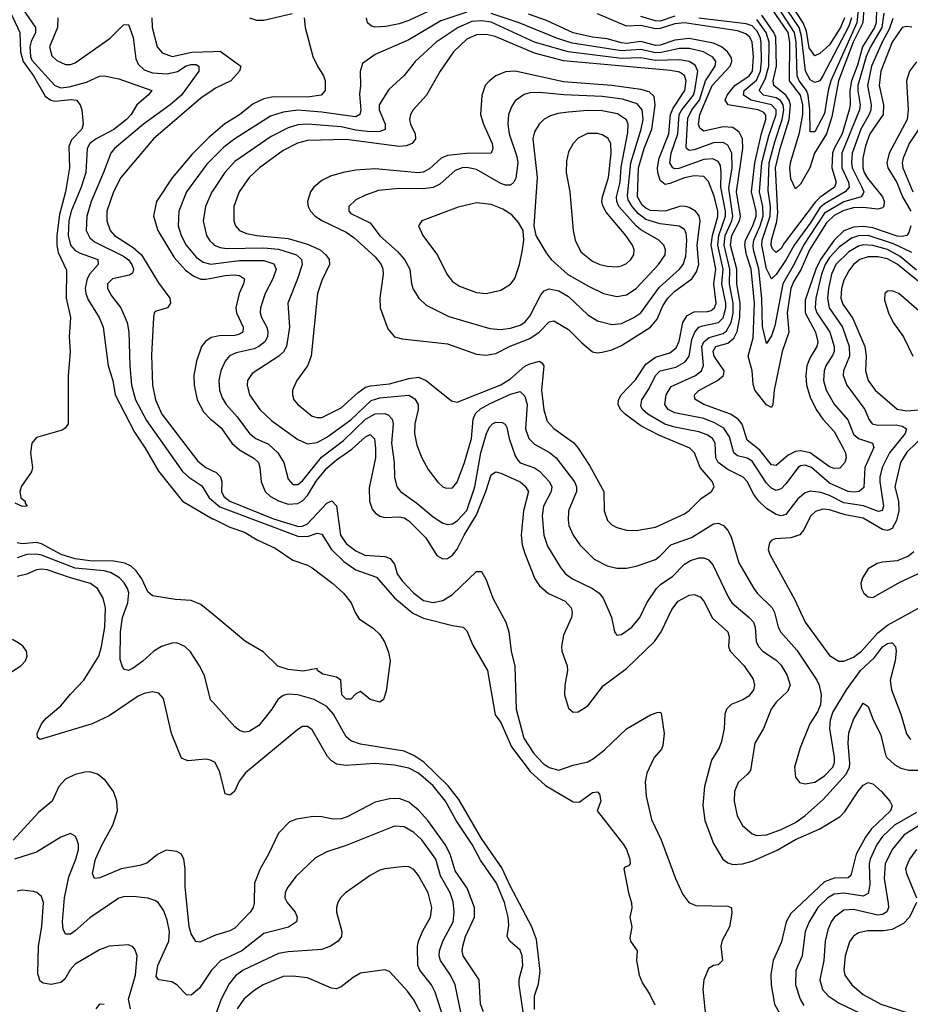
# Model space of a CAD drawing. Header units: inches. Extents: x 1308407 to 1441228, y 959628 to 1036311.
# Tile 516 of 656: x 1409200 to 1412884, y 974469 to 978542. Entities that reach past the tile are written whole.
import ezdxf

# ---------------------------------------------------------------- set-up
doc = ezdxf.new("R2010")
doc.units = ezdxf.units.IN
doc.header["$MEASUREMENT"] = 0
doc.layers.add('B4907', color=7, linetype='Continuous')
doc.layers.add('B4917', color=7, linetype='Continuous')

msp = doc.modelspace()

# ---------------------------------------------------------------- linework, layer by layer
at = {"layer": 'B4907', "color": 5}
for points, elevation in [([(1409144.5, 978610), (1409201.3, 978490), (1409204, 978410), (1409214.2, 978370), (1409257.3, 978310), (1409306, 978226), (1409328.9, 978208.9), (1409345.7, 978205.7), (1409412.3, 978212.3), (1409434.9, 978210), (1409450, 978190.6), (1409457, 978170), (1409462.8, 978110), (1409456.6, 978090), (1409414.1, 978045.9), (1409402.7, 978017.3), (1409405.4, 977930), (1409390.1, 977830), (1409364.2, 977735.8), (1409353.2, 977650), (1409353.2, 977610), (1409359, 977579), (1409394.3, 977505.7), (1409392.5, 977390), (1409410.2, 977309.8), (1409404.4, 977230), (1409408.7, 977168.7), (1409400.4, 977070), (1409400.7, 976870), (1409388, 976852), (1409375.2, 976844.8), (1409270, 976814), (1409250.8, 976790), (1409244.4, 976750), (1409252.7, 976690), (1409248.5, 976671.5), (1409207.7, 976612.3), (1409200.7, 976590), (1409204.5, 976564.5), (1409222, 976550), (1409222, 976542), (1409231.3, 976530), (1409211.1, 976528.9), (1409182, 976542)], 2720), ([(1409210.1, 978590), (1409264.8, 978510), (1409265.8, 978490), (1409247.7, 978452.3), (1409242.5, 978430), (1409244.3, 978390), (1409250, 978374.7), (1409344.8, 978270), (1409370, 978260.3), (1409404.6, 978264.6), (1409476, 978284), (1409530, 978308.4), (1409550, 978310.1), (1409610, 978297.9), (1409746.5, 978250), (1409731.1, 978230), (1409684, 978190), (1409661, 978150), (1409641.4, 978130), (1409590, 978087.5), (1409515.8, 978050), (1409490.1, 978030), (1409479.1, 978010), (1409473.2, 977910), (1409454, 977850), (1409413.4, 977750), (1409404, 977710), (1409401.2, 977650), (1409410.5, 977610), (1409430, 977587.8), (1409450, 977576.2), (1409522.9, 977550), (1409525, 977530), (1409490, 977490.5), (1409478.6, 977470), (1409471.2, 977431.2), (1409473.3, 977410), (1409483.4, 977383.4), (1409528.8, 977310), (1409545.9, 977270), (1409566.7, 977110), (1409585, 977050), (1409595.6, 976990), (1409675.4, 976835.4), (1409719.5, 976770), (1409774.5, 976674.5), (1409874.2, 976550), (1409998.1, 976478.1), (1410000, 976477.1)], 2740), ([(1409357.6, 978550), (1409357.1, 978510), (1409323, 978430), (1409333.2, 978393.2), (1409353.9, 978373.9), (1409390, 978357.4), (1409410, 978356.6), (1409430, 978363.3), (1409574.2, 978465.8), (1409630, 978521.5), (1409650, 978523.1), (1409670, 978468.4), (1409680, 978380), (1409690, 978358.7), (1409714.6, 978334.6), (1409750, 978322.5), (1409810, 978318.6), (1409852.4, 978327.6), (1409888.9, 978351.1), (1409910, 978357.2), (1409930, 978356.6), (1409940.8, 978350), (1409940.6, 978330), (1409869, 978230), (1409822.8, 978190), (1409712.2, 978110), (1409592.8, 978010), (1409576.4, 977990), (1409547.2, 977910), (1409495.3, 977790), (1409477.3, 977730), (1409474.7, 977670), (1409490, 977639.8), (1409510, 977623), (1409630, 977564.5), (1409650, 977548.4), (1409663.4, 977530), (1409670.6, 977510), (1409666.3, 977493.7), (1409654.7, 977485.3), (1409583.5, 977470), (1409563.7, 977450), (1409563.9, 977430), (1409579.7, 977399.7), (1409618.6, 977350), (1409644.6, 977290), (1409651.7, 977250), (1409655.9, 977110), (1409663.1, 977030), (1409679.2, 976970), (1409724.9, 976884.9), (1409874, 976674), (1409899.3, 976650), (1409953.6, 976613.6), (1409984.4, 976564.4), (1410000, 976551.1)], 2760), ([(1409747.3, 978550), (1409748.7, 978510), (1409768.3, 978430), (1409790, 978405.1), (1409830.6, 978390.6), (1409912.2, 978407.8), (1410000, 978410.6)], 2780), ([(1410000, 978252.3), (1409950, 978217.6), (1409753.3, 978050), (1409618.7, 977890), (1409588.3, 977830), (1409560.8, 977750), (1409560.1, 977710), (1409574.3, 977670), (1409591.7, 977650), (1409670, 977600.1), (1409703.6, 977570), (1409774, 977454), (1409820.8, 977390), (1409824.1, 977370), (1409811.7, 977350), (1409764.1, 977335.9), (1409756.5, 977330), (1409753, 977310), (1409745.6, 977154.4), (1409748.9, 977030), (1409761.5, 976970), (1409787.7, 976910), (1409936.5, 976716.5), (1409970, 976690.1), (1410000, 976675.3)], 2780), ([(1410000, 978070.3), (1409983.7, 978056.3), (1409914, 977986), (1409831.2, 977888.8), (1409766, 977790), (1409754, 977730), (1409770.9, 977670), (1409838.5, 977558.5), (1409886.4, 977506.4), (1409921.1, 977481.1), (1409950, 977469.5), (1409970, 977468.6), (1410000, 977474.6)], 2820), ([(1410000, 977970.3), (1409974.7, 977945.3), (1409890.1, 977829.9), (1409858, 977750), (1409855.6, 977690), (1409867.4, 977650), (1409888.8, 977610), (1409930, 977559.6), (1409959.6, 977539.6), (1409991.1, 977531.1), (1410000, 977532.2)], 2840), ([(1410000, 977837.3), (1409995.1, 977830), (1409969, 977770), (1409959.6, 977710), (1409972.6, 977650), (1409986.9, 977626.9), (1410000, 977614.6)], 2860), ([(1410000, 977229.2), (1409992.3, 977227.7), (1409968.4, 977211.6), (1409952.6, 977190), (1409931.2, 977130), (1409919.9, 977070), (1409922.3, 977030), (1409934.9, 976970), (1409960.3, 976920.3), (1409988.9, 976890), (1410000, 976881.1)], 2820), ([(1410000, 976081.8), (1409950, 976123.4), (1409910, 976139.2), (1409844.1, 976144.1), (1409750, 976159.3), (1409730, 976175.6), (1409705.8, 976230), (1409682.4, 976262.4), (1409661.3, 976281.3), (1409634.6, 976294.6), (1409590, 976302.4), (1409490, 976303.6), (1409430, 976312.4), (1409371.3, 976330), (1409290, 976374.3), (1409270, 976379.4), (1409210, 976373.6), (1409190, 976378.5)], 2740), ([(1410000, 975718.2), (1409990, 975729.4), (1409964.4, 975830), (1409944.4, 975870), (1409906.8, 975926.8), (1409883, 975950), (1409850, 975964.8), (1409830, 975963.7), (1409787, 975950), (1409754.3, 975930), (1409710, 975888.1), (1409670, 975860.4), (1409650, 975849.7), (1409633.6, 975853.6), (1409625.2, 975865.2), (1409615.5, 975895.5), (1409617.1, 976010), (1409625.5, 976070), (1409647.9, 976130), (1409651.2, 976171.2), (1409646.5, 976190), (1409632.7, 976212.7), (1409612.9, 976232.9), (1409576.1, 976256.1), (1409550, 976262.7), (1409430, 976274.1), (1409290, 976327.8), (1409270, 976331.9), (1409230, 976329.7), (1409190, 976315.8)], 2760), ([(1410000, 975473.9), (1409990, 975479.6), (1409970, 975482.7), (1409895.8, 975475.8), (1409870, 975487), (1409827.7, 975590), (1409794.9, 975734.9), (1409776.2, 975756.2), (1409750, 975762), (1409715.4, 975755.4), (1409690, 975743.6), (1409570, 975663.2), (1409499.6, 975630), (1409284.9, 975564.9), (1409273.4, 975573.4), (1409272.4, 975590), (1409290.7, 975630), (1409310, 975653.4), (1409370, 975704.3), (1409410, 975752.9), (1409466, 975810), (1409526.9, 975910), (1409539.1, 975950), (1409552, 976030), (1409554.6, 976110), (1409545.6, 976150), (1409522, 976190), (1409493.3, 976210), (1409410, 976232.8), (1409313.8, 976266.2), (1409290, 976269.9), (1409270, 976266.6), (1409230, 976249.2), (1409190, 976239.1)], 2780), ([(1409123, 975817), (1409205.1, 975870), (1409223.5, 975890), (1409231, 975910), (1409228.3, 975930), (1409214.3, 975950), (1409200.7, 975960.7), (1409170, 975977.8)], 2820), ([(1410000, 974751), (1409945.7, 974725.7), (1409929.1, 974729.1), (1409910, 974761.1), (1409901.3, 974790), (1409883.9, 974956.1), (1409885.2, 975030), (1409879, 975070), (1409869.5, 975090), (1409850, 975101.1), (1409806.3, 975106.3), (1409770, 975089.6), (1409726.6, 975053.4), (1409696.5, 975043.5), (1409620.3, 975030), (1409532.2, 974992.3), (1409509.7, 974990), (1409501.7, 975010), (1409513.7, 975070), (1409541.1, 975130), (1409586, 975210), (1409604.3, 975270), (1409601.8, 975310), (1409587.8, 975350), (1409555.3, 975395.3), (1409521.7, 975421.7), (1409490.5, 975430.5), (1409469.1, 975429.1), (1409430, 975419.6), (1409390, 975400.9), (1409361.4, 975370), (1409334.4, 975310), (1409277.8, 975262.2), (1409172.4, 975147.6)], 2820), ([(1410000, 974617.1), (1409993.4, 974610), (1409944.4, 974535.6), (1409910, 974506.9), (1409890, 974509.1), (1409850, 974549.9), (1409830, 974562.3), (1409775.1, 974570), (1409764.9, 974584.9), (1409771, 974630), (1409817.3, 974730), (1409819.4, 974770), (1409810, 974817.6), (1409796, 974856), (1409773.5, 974890), (1409759.3, 974899.3), (1409730, 974908), (1409670, 974915.6), (1409630, 974914.5), (1409610, 974909), (1409490, 974827.6), (1409430, 974772.5), (1409410, 974759.8), (1409390, 974758.9), (1409380.5, 974780.5), (1409377.7, 974810), (1409385.7, 974910), (1409403.7, 974996.3), (1409432.8, 975070), (1409443.4, 975110), (1409443.7, 975130), (1409435.5, 975155.6), (1409430, 975165.1), (1409410, 975175.6), (1409370, 975160.4), (1409270, 975098.8), (1409178.5, 975070)], 2840), ([(1409659, 974450), (1409650.3, 974490), (1409679.2, 974590), (1409686.4, 974670), (1409677, 974697), (1409667.5, 974707.5), (1409650, 974715.8), (1409570.1, 974709.9), (1409530, 974694.5), (1409430, 974635), (1409408.8, 974611.2), (1409386.1, 974573.9), (1409370, 974558.9), (1409330, 974551.6), (1409297.2, 974557.2), (1409284.8, 974564.8), (1409275, 974595), (1409277.6, 974710), (1409291.4, 974791.4), (1409298.7, 974890), (1409290, 974915.8), (1409271.3, 974931.3), (1409256.5, 974936.5), (1409210, 974941.6), (1409190, 974937.1)], 2860), ([(1409550, 974468.2), (1409530, 974469.7), (1409515.3, 974450)], 2880)]:
    msp.add_lwpolyline(points, dxfattribs=dict(at, elevation=elevation))
at = {"layer": 'B4917', "color": 5}
for points, elevation in [([(1412611.6, 978550), (1412595.1, 978510), (1412550, 978437.9), (1412510, 978402), (1412490, 978393.2), (1412466.3, 978426.3), (1412455.2, 978495.2), (1412441.3, 978530), (1412362, 978650)], 2620), ([(1412694.1, 978610), (1412688.6, 978530), (1412648.3, 978450), (1412587.8, 978290), (1412559.2, 978140.8), (1412538.2, 978070), (1412488.7, 977990), (1412469.2, 977930), (1412430, 977862), (1412410, 977842.9), (1412390, 977884.2), (1412386.6, 977930), (1412390, 977955.1), (1412425.9, 978074.1), (1412439.5, 978150), (1412440.1, 978190), (1412430.1, 978230.1), (1412384.7, 978290), (1412385.5, 978450), (1412378.5, 978490), (1412310, 978590)], 2680), ([(1412671.4, 978610), (1412662.6, 978530), (1412556.2, 978290), (1412544.3, 978250), (1412530, 978154.5), (1412490, 978078.4), (1412470, 978078), (1412468.6, 978170), (1412462.2, 978230), (1412454.6, 978250), (1412424.5, 978290), (1412416.6, 978310), (1412411.7, 978450), (1412405.5, 978490), (1412336.2, 978596.2)], 2660), ([(1412641, 978550), (1412630, 978515), (1412522.8, 978310), (1412510, 978289.9), (1412490, 978282.9), (1412470, 978293.9), (1412450.9, 978330), (1412434.1, 978474.1), (1412424, 978510), (1412346.6, 978626.6)], 2640), ([(1411050, 978574.1), (1410942.5, 978537.5), (1410810, 978459.2), (1410670, 978398.4), (1410618.3, 978361.7), (1410607.9, 978327.9), (1410610.3, 978270.3), (1410605.9, 978234.1), (1410611.4, 978168.6), (1410607.8, 978150), (1410590, 978141.1), (1410578.3, 978141.7), (1410450, 978160.4), (1410350, 978167.4), (1410290, 978159.3), (1410237.4, 978142.6), (1410089.7, 978049.8), (1410045.1, 978014.9), (1410000, 977970.3)], 2840), ([(1410150.3, 978550), (1410179.8, 978539.8), (1410210, 978539.7), (1410327.4, 978567.4)], 2820), ([(1410912.6, 978587.4), (1410810, 978538.7), (1410770, 978525.3), (1410714.2, 978514.2), (1410671.1, 978511.1), (1410655.3, 978515.3), (1410639, 978530), (1410634.4, 978550)], 2820), ([(1412890, 977578.9), (1412814.7, 977614.7), (1412710, 977650.1), (1412670, 977648.8), (1412641, 977639), (1412590, 977600.9), (1412550, 977557.9), (1412531.5, 977530), (1412516.9, 977490), (1412493.7, 977390), (1412490.8, 977350), (1412497.7, 977330), (1412551.3, 977250), (1412569.4, 977190), (1412569.3, 977170), (1412563.9, 977156.1), (1412534.4, 977110), (1412527.4, 977090), (1412525.8, 977050), (1412536.2, 977010), (1412570, 976952.2), (1412626.6, 976886.6), (1412650, 976827.4), (1412670, 976809.3), (1412728, 976790), (1412733.2, 976773.2), (1412696.5, 976690), (1412692.3, 976607.7), (1412672.8, 976590), (1412652.6, 976587.4), (1412627.2, 976590), (1412550, 976625.4), (1412475.1, 976690), (1412450, 976699.9), (1412430, 976697.4), (1412420.1, 976690), (1412370, 976622.3), (1412350, 976602.1), (1412330, 976595.3), (1412310, 976604.6), (1412290, 976625.4), (1412230, 976716.1), (1412210, 976728), (1412170, 976738), (1412154.3, 976750), (1412136.7, 976816.7), (1412112.4, 976852.4), (1412074.7, 976874.8), (1412030, 976893.1), (1411910, 976916.5), (1411883.2, 976930), (1411869.4, 976950), (1411874.4, 976990), (1411894.4, 977025.6), (1411995.2, 977070), (1412020.6, 977090), (1412028.2, 977111.8), (1412022.6, 977190), (1412030.5, 977209.5), (1412052.5, 977227.5), (1412110, 977244.7), (1412124.1, 977255.9), (1412143.2, 977290), (1412151.3, 977328.7), (1412151.4, 977370), (1412136, 977450), (1412138.1, 977510), (1412113.7, 977610), (1412118.5, 977650), (1412145.9, 977710), (1412150, 977730), (1412134, 977846), (1412147, 977930), (1412146.1, 977990), (1412130, 978023.4), (1412110, 978034.5), (1412070, 978033.2), (1411990, 978003.3), (1411970, 978000.6), (1411958.2, 978010), (1411956.9, 978016.9), (1411964.6, 978135.4), (1411981.1, 978170), (1412012.4, 978210), (1412037.3, 978290), (1412077.6, 978350), (1412079.6, 978370), (1412067.8, 978387.8), (1412029, 978410), (1411970, 978423.6), (1411930, 978423.3), (1411854, 978406), (1411830, 978405.2), (1411770, 978419.6), (1411690, 978413.6), (1411485.2, 978445.2), (1411424.2, 978464.2), (1411265.9, 978530), (1411150, 978567.7)], 2840), ([(1412885.9, 977690), (1412878.6, 977661.4), (1412870, 977649.6), (1412850, 977644.8), (1412830, 977646.4), (1412730, 977681.6), (1412690, 977686.8), (1412650, 977684.1), (1412610, 977668.3), (1412569.5, 977630.5), (1412512.3, 977550), (1412493.2, 977510), (1412450, 977382.4), (1412449.4, 977330), (1412492.6, 977250), (1412501.2, 977210), (1412498.2, 977190), (1412470, 977145), (1412455.7, 977110), (1412451.5, 977070), (1412455.5, 977030), (1412470, 976980.2), (1412495.3, 976930), (1412523.1, 976890), (1412570, 976838.6), (1412606.8, 976770), (1412616.6, 976750), (1412618.9, 976730), (1412614.1, 976710), (1412592.7, 976687.3), (1412570, 976685.4), (1412550, 976692.3), (1412470.1, 976750.1), (1412430, 976759.5), (1412410, 976756.1), (1412378.8, 976741.2), (1412330, 976698.4), (1412310, 976701.5), (1412261.9, 976761.9), (1412210, 976803.4), (1412188.5, 976868.5), (1412171.9, 976890), (1412140.5, 976910), (1412030.5, 976950.5), (1411992.9, 976973), (1411991.2, 976990), (1412010, 977008.3), (1412087.2, 977050), (1412110.9, 977070), (1412114.7, 977090), (1412072.7, 977150), (1412068.5, 977171.5), (1412080.4, 977190), (1412130, 977204.7), (1412154.9, 977225.2), (1412167.8, 977252.2), (1412179.2, 977310), (1412180.4, 977370), (1412167.2, 977450), (1412166.5, 977510), (1412140.7, 977610), (1412146.5, 977650), (1412177.6, 977710), (1412181.3, 977730), (1412165, 977830), (1412192, 978010), (1412189.5, 978049.5), (1412176.5, 978076.5), (1412150, 978096.4), (1412110, 978099.7), (1412030, 978081.4), (1412013.1, 978093.1), (1412008.2, 978110), (1412014.1, 978150), (1412064.3, 978270), (1412138.9, 978350), (1412146.7, 978370), (1412144.1, 978384.1), (1412127.6, 978410), (1412103.9, 978430), (1412070, 978445.2), (1411970, 978464.4), (1411910, 978458.3), (1411850, 978436.3), (1411830, 978435.2), (1411770, 978451.5), (1411710, 978444.4), (1411690, 978446.6), (1411630, 978462.6), (1411570, 978470.2), (1411490, 978487.9), (1411378.8, 978538.8), (1411305.2, 978565.2)], 2820), ([(1412890, 978510.8), (1412870, 978514.8), (1412850, 978510.3), (1412810, 978450), (1412763.1, 978330), (1412755, 978270), (1412773.4, 978190), (1412771.5, 978150), (1412717.2, 978070), (1412699.2, 978020.8), (1412687.5, 977970), (1412687.4, 977930), (1412693.6, 977910), (1412707, 977887), (1412769.5, 977810), (1412775.7, 977790), (1412775, 977770), (1412770, 977763.7), (1412750, 977758.4), (1412690, 977764.9), (1412650, 977764.1), (1412610, 977753.5), (1412570, 977732.1), (1412538.1, 977701.9), (1412467.1, 977590), (1412432.9, 977510), (1412401.4, 977458.6), (1412389.8, 977429.8), (1412375, 977330), (1412381.4, 977250), (1412354.4, 977170), (1412321, 977010), (1412315.6, 976950), (1412310, 976938.7), (1412290, 976949), (1412241.6, 977010), (1412234.6, 977034.5), (1412230.2, 977090), (1412213.6, 977150), (1412234.1, 977225.9), (1412239.2, 977370), (1412226.4, 977510), (1412206.8, 977570), (1412199.6, 977610), (1412202.5, 977630), (1412233.3, 977690), (1412246.2, 977730), (1412246.3, 977750), (1412227.6, 977830), (1412240.6, 977950), (1412268.6, 978071.4), (1412287.1, 978130), (1412286.8, 978146.8), (1412278.3, 978158.3), (1412254.6, 978170), (1412130.2, 978190.2), (1412118.2, 978210), (1412126.4, 978230), (1412158.7, 978270), (1412217.4, 978310), (1412231.9, 978330), (1412236.3, 978390), (1412230.6, 978450), (1412220.7, 978470), (1412204, 978484), (1412170, 978496.1), (1411950, 978529.7), (1411910, 978525.6), (1411850, 978505.7), (1411830, 978504.3), (1411770, 978518.3), (1411710, 978516.2), (1411590, 978565.9)], 2780), ([(1412775.3, 978570), (1412767.2, 978510), (1412719.1, 978430), (1412701.6, 978390), (1412667.7, 978270), (1412667.4, 978247.4), (1412677.4, 978190), (1412674.4, 978170), (1412600.7, 977990), (1412601.1, 977930), (1412629.1, 977870), (1412631.2, 977850), (1412614.7, 977830), (1412530, 977780.4), (1412510, 977763.7), (1412470, 977700.1), (1412403.3, 977610), (1412371.3, 977550), (1412330, 977487.8), (1412310, 977469.8), (1412290, 977511.7), (1412269.8, 977610), (1412271.8, 977630), (1412305, 977730), (1412305.6, 977770), (1412295.8, 977835.8), (1412300.3, 977950), (1412323.3, 978036.7), (1412354.8, 978130), (1412361.7, 978170), (1412359, 978190), (1412347.9, 978207.9), (1412330, 978218.6), (1412276.9, 978230), (1412258.8, 978250), (1412283.6, 978296.4), (1412299.6, 978350), (1412299.9, 978450), (1412287.7, 978490), (1412250, 978543.4)], 2740), ([(1412744.7, 978590), (1412743.1, 978530), (1412736.5, 978510), (1412686.9, 978430), (1412665.8, 978354.2), (1412641.2, 978290), (1412634.5, 978250), (1412635.5, 978190), (1412631.3, 978170), (1412602.7, 978070), (1412569.4, 978010), (1412562.9, 977990), (1412560, 977930), (1412577.4, 977870), (1412570.1, 977850), (1412510, 977807.1), (1412491.8, 977788.2), (1412362.4, 977617.6), (1412350, 977595.5), (1412330, 977579.6), (1412314.8, 977594.8), (1412309.1, 977610), (1412309.6, 977630), (1412332.2, 977707.8), (1412336.3, 977743.7), (1412327, 977930), (1412345.7, 978010), (1412382.7, 978130), (1412389.1, 978190), (1412383.5, 978210), (1412370.1, 978230), (1412319.4, 978270), (1412317.4, 978290), (1412330.7, 978350), (1412328.7, 978470), (1412319.8, 978490), (1412270, 978560.9)], 2720), ([(1410377.1, 978550), (1410380.5, 978510), (1410412.8, 978390), (1410431.4, 978350), (1410457.3, 978310), (1410464.1, 978290), (1410463.2, 978250), (1410447.2, 978230), (1410390, 978221.3), (1410250, 978223.1), (1410210, 978215), (1410166.1, 978193.9), (1410110, 978148.9), (1410048.3, 978111.7), (1410000, 978070.3)], 2820), ([(1412910, 977506.8), (1412842.7, 977562.7), (1412790, 977591.1), (1412730, 977608.9), (1412690, 977610.8), (1412670, 977605.3), (1412630, 977582.1), (1412576.5, 977530), (1412558.6, 977490), (1412546.5, 977430), (1412541.5, 977390), (1412548.5, 977350), (1412603.4, 977270), (1412632.1, 977190), (1412632.4, 977150), (1412607.5, 977090), (1412606.5, 977070), (1412621.1, 977030), (1412696.6, 976930), (1412713.2, 976890), (1412727, 976870), (1412750, 976865.1), (1412825.8, 976865.8), (1412850, 976860.8), (1412869.3, 976850), (1412863.4, 976830), (1412798.3, 976750), (1412768, 976690), (1412758.5, 976650), (1412758.5, 976630), (1412773.6, 976530), (1412767.7, 976512.3), (1412752.7, 976507.3), (1412691, 976531), (1412610, 976543.9), (1412550, 976573.9), (1412513.6, 976586.4), (1412470, 976591.3), (1412450, 976584.5), (1412419.4, 976560.6), (1412370, 976495.7), (1412350, 976489.5), (1412330, 976495.1), (1412290, 976520.1), (1412258.2, 976550), (1412237.6, 976577.6), (1412210, 976632.5), (1412193, 976650), (1412130, 976681.1), (1412089.9, 976710), (1412079.9, 976730), (1412076.6, 976790), (1412065.6, 976810), (1412044.6, 976824.6), (1412010, 976837.9), (1411910, 976856.7), (1411869.4, 976869.4), (1411798.8, 976910), (1411776.6, 976930), (1411770, 976945.1), (1411773.5, 976970), (1411803.8, 977016.2), (1411830, 977071.1), (1411850.2, 977089.8), (1411914.6, 977105.4), (1411953, 977127), (1411969.4, 977150.6), (1411980.9, 977219.1), (1411992.4, 977250), (1412010, 977270), (1412024.2, 977275.8), (1412091.1, 977290), (1412110.4, 977309.6), (1412121, 977350), (1412120.9, 977370), (1412104.4, 977450), (1412110, 977510), (1412087.5, 977610), (1412091.9, 977650), (1412119.7, 977730), (1412119.6, 977750), (1412100.8, 977850), (1412102.3, 977910), (1412098.6, 977938.6), (1412090, 977955.7), (1412067, 977967), (1412030, 977963.7), (1411927.2, 977927.2), (1411910, 977925.7), (1411901.5, 977930), (1411889.9, 977950), (1411895.6, 977990), (1411922, 978070), (1411927.9, 978150), (1411938.8, 978170), (1411987.6, 978230), (1411993, 978250), (1412005.5, 978330), (1411993.7, 978353.7), (1411970, 978368.9), (1411930, 978375.9), (1411830, 978373.6), (1411770, 978385.1), (1411690, 978381.4), (1411468.8, 978408.8), (1411330, 978449), (1411150, 978531.5), (1411110, 978538), (1411070, 978534.3), (1411013.3, 978510), (1410922.7, 978450), (1410836.3, 978370), (1410790, 978311.7), (1410726.8, 978253.2), (1410687.5, 978190), (1410686.8, 978170), (1410711.7, 978110), (1410712.5, 978087.5), (1410690, 978079.5), (1410650, 978078.7), (1410590, 978086), (1410530, 978099.4), (1410390, 978110.5), (1410350, 978106.8), (1410310, 978094.4), (1410240.4, 978059.6), (1410090, 977955.3), (1410048.5, 977910), (1410000, 977837.3)], 2860), ([(1411910, 978557.3), (1411850, 978536.9), (1411830, 978537.9), (1411770, 978555.5)], 2760), ([(1412812.5, 978547.5), (1412797.2, 978502.8), (1412767.3, 978450), (1412723.6, 978350), (1412707.3, 978270), (1412722.5, 978190), (1412721.4, 978170), (1412714.4, 978150), (1412679.5, 978090), (1412644.4, 977990), (1412641, 977950), (1412644.3, 977930), (1412684.3, 977850), (1412691.9, 977830), (1412690, 977823.9), (1412681.6, 977810), (1412610, 977789.2), (1412530, 977741.5), (1412442.2, 977610), (1412405.6, 977534.4), (1412356.9, 977450), (1412324, 977276), (1412310, 977234.2), (1412290, 977202.7), (1412273.3, 977273.3), (1412270.7, 977389.3), (1412257.4, 977510), (1412235.3, 977590), (1412233.9, 977610), (1412236.9, 977630), (1412263.7, 977690), (1412275.3, 977730), (1412273.8, 977770), (1412261.1, 977830), (1412270.3, 977950), (1412298.5, 978061.5), (1412329.7, 978149.7), (1412329.3, 978169.4), (1412310.8, 978190.8), (1412225.4, 978210), (1412194.8, 978230), (1412197.2, 978250), (1412248.4, 978291.6), (1412264.8, 978330), (1412269.3, 978370), (1412267.4, 978450), (1412263.5, 978470), (1412250, 978496.8), (1412230, 978516.4), (1412205.8, 978525.8), (1412010, 978548.1)], 2760), ([(1410000, 978410.6), (1410030, 978411.6), (1410114.9, 978350), (1410108.7, 978330), (1410073.4, 978290), (1410010, 978259.2), (1410000, 978252.3)], 2780), ([(1412910, 978367.5), (1412881.6, 978330), (1412868.2, 978290), (1412875.7, 978170), (1412870.9, 978130), (1412796.5, 977990), (1412787.9, 977950), (1412791.5, 977930), (1412829.3, 977869.3), (1412852.7, 977810), (1412886.8, 977750)], 2820), ([(1412923.5, 978096.5), (1412879.5, 978030), (1412854.8, 977970), (1412851.2, 977950), (1412854.1, 977930), (1412894.7, 977830)], 2840), ([(1410000, 977614.6), (1410005, 977610), (1410030, 977599.4), (1410055.5, 977595.5), (1410210, 977598.2), (1410270, 977592.8), (1410344.6, 977570), (1410366.3, 977550), (1410368.4, 977530), (1410349.6, 977470), (1410309, 977370), (1410315.6, 977270), (1410304.3, 977190), (1410292, 977168), (1410271.9, 977150), (1410161.2, 977078.9), (1410143, 977050), (1410141.6, 977030), (1410151.4, 976990), (1410193, 976930), (1410242.5, 976882.5), (1410350, 976805.9), (1410390, 976787.8), (1410430, 976793.9), (1410470, 976815.7), (1410570, 976887.7), (1410653.4, 976966.6), (1410690, 976977.9), (1410810, 976989.6), (1410834.3, 976974.3), (1410848, 976950), (1410849.1, 976930), (1410835.2, 976870), (1410833.6, 976830), (1410842.5, 976782.5), (1410863.4, 976730), (1410890, 976682), (1410930, 976629.2), (1410950, 976610.2), (1410963.9, 976603.9), (1410990, 976605.5), (1411010, 976629.1), (1411039.5, 976710), (1411069.4, 976810), (1411076.3, 976890), (1411086.3, 976913.7), (1411107, 976933), (1411145.7, 976954.3), (1411230, 976993.3), (1411270, 977004.1), (1411290, 976985.5), (1411299.5, 976950), (1411292.6, 976850), (1411306.7, 976810), (1411330, 976786.5), (1411392, 976752), (1411419.5, 976730), (1411495.8, 976630), (1411503.1, 976610), (1411503.9, 976590), (1411470.1, 976510), (1411468.3, 976471.7), (1411472.1, 976450), (1411489.4, 976410), (1411517.1, 976370), (1411576.9, 976310), (1411630, 976283.2), (1411670, 976274), (1411710, 976273.5), (1411750, 976282.3), (1411830, 976309.5), (1411850, 976324.4), (1411893.3, 976370), (1411979.2, 976400.8), (1412070, 976457.3), (1412090, 976459), (1412111, 976450), (1412129.1, 976429.1), (1412143.1, 976403.1), (1412175, 976295), (1412236.8, 976190), (1412250.2, 976170), (1412312.3, 976110), (1412323.1, 976090), (1412338.3, 976030), (1412348.3, 976008.3), (1412414.7, 975934.8), (1412497.7, 975810), (1412506.8, 975790), (1412515.4, 975750), (1412512.5, 975707.5), (1412501, 975679), (1412468.9, 975630), (1412429.1, 975530), (1412404.9, 975450), (1412409.1, 975409.1), (1412426.6, 975386.6), (1412450, 975380.9), (1412490, 975387.8), (1412530, 975413.9), (1412563.2, 975450), (1412570.7, 975470), (1412570.3, 975490), (1412551, 975610), (1412554.2, 975645.8), (1412563.2, 975676.8), (1412620.2, 975770), (1412678.8, 975850), (1412735.6, 975904.4), (1412770, 975947.4), (1412790, 975962.2), (1412804.6, 975964.6), (1412810, 975965), (1412822.7, 975950), (1412825.4, 975930), (1412821.6, 975890), (1412800.9, 975810), (1412806.4, 975770), (1412845.4, 975670), (1412868.5, 975588.5), (1412885.3, 975565.3)], 2860), ([(1410000, 977532.2), (1410110, 977546.4), (1410210, 977546.6), (1410251.9, 977531.9), (1410260.9, 977510), (1410247.2, 977470), (1410215.8, 977410), (1410196.8, 977350), (1410195.4, 977330), (1410201, 977310), (1410222, 977270), (1410226.2, 977250), (1410224.8, 977230), (1410214.7, 977210), (1410190, 977190.4), (1410170, 977181.2), (1410095.8, 977164.2), (1410068.4, 977151.6), (1410049.5, 977130), (1410031.9, 977090), (1410023.6, 977050), (1410026.8, 977010), (1410037.6, 976977.6), (1410053.8, 976950), (1410099.6, 976899.6), (1410150.8, 976830), (1410176.3, 976810), (1410230, 976785.8), (1410268.4, 976750), (1410292.5, 976710), (1410310, 976642), (1410330, 976619.8), (1410350, 976620.1), (1410370, 976635.3), (1410447.9, 976732.1), (1410539.1, 976800.9), (1410630, 976890.3), (1410670, 976912.4), (1410710, 976912.6), (1410725.7, 976905.7), (1410740.6, 976890), (1410744.6, 976870), (1410737.9, 976790), (1410749.1, 976710.9), (1410750.1, 976650), (1410760.2, 976610), (1410774.7, 976590), (1410842.6, 976542.6), (1410910, 976486.2), (1410950, 976460.1), (1410970, 976454.1), (1410990, 976456.9), (1411010, 976469.6), (1411050, 976512.3), (1411083.2, 976610), (1411107.5, 976750), (1411130.8, 976830), (1411143.6, 976856.4), (1411156.5, 976870), (1411170, 976877.9), (1411196.6, 976876.6), (1411208.7, 976868.7), (1411215.2, 976855.2), (1411224.9, 976810), (1411250, 976737.8), (1411260.4, 976720.4), (1411270, 976709.2), (1411329.1, 976689.1), (1411350, 976674.7), (1411391.7, 976630), (1411401.1, 976610), (1411399.1, 976590), (1411367.4, 976530), (1411361.7, 976490), (1411368, 976410), (1411384, 976364), (1411436.8, 976276.8), (1411458.5, 976250), (1411486.7, 976230), (1411570.2, 976190), (1411596.6, 976170), (1411614, 976150), (1411648.8, 976071.2), (1411660.7, 976010), (1411670, 975996), (1411690, 975999.1), (1411732.6, 976030), (1411764.8, 976070), (1411794.9, 976130), (1411834.4, 976190), (1411852.1, 976207.9), (1411900.8, 976239.2), (1411949.9, 976290.1), (1411975.1, 976304.9), (1412010, 976315.9), (1412030, 976316.2), (1412050, 976308.5), (1412067.1, 976287.1), (1412131.7, 976151.7), (1412146.1, 976130), (1412218.3, 976070), (1412235.8, 976050), (1412241.9, 976030), (1412247.1, 975970), (1412256.3, 975950), (1412274.2, 975930), (1412330, 975893), (1412350, 975872.4), (1412374.7, 975830), (1412387.8, 975790), (1412376.9, 975763.1), (1412330, 975718.8), (1412308.1, 975690), (1412276.9, 975610), (1412240.9, 975550), (1412223.3, 975436.7), (1412210, 975419.3), (1412172.6, 975387.4), (1412157.1, 975350), (1412155.9, 975310), (1412168.3, 975248.4), (1412190, 975209), (1412230, 975175), (1412250, 975167.8), (1412290, 975170.1), (1412350, 975192.3), (1412410, 975221.5), (1412450, 975250.5), (1412523.4, 975316.6), (1412618.4, 975421.6), (1412632.8, 975450), (1412634.3, 975465.7), (1412627.3, 975550), (1412630, 975591.8), (1412650, 975647.2), (1412690, 975715.2), (1412710, 975701.3), (1412729.5, 975650), (1412762.6, 975582.7), (1412781.2, 975501.2), (1412787.2, 975490), (1412820.2, 975460.2), (1412845.6, 975445.6), (1412878.3, 975438.3), (1413030, 975437.7)], 2840), ([(1412990, 977401.9), (1412830, 977531), (1412790, 977552.6), (1412750, 977562), (1412710, 977561.9), (1412675.9, 977550), (1412650, 977529.9), (1412630, 977503), (1412610, 977464.2), (1412599.5, 977430), (1412596.8, 977390), (1412605.2, 977365.2), (1412646, 977306), (1412695.6, 977190), (1412701.4, 977150), (1412699.2, 977090), (1412709.6, 977050), (1412739.2, 977010), (1412830, 976931.2), (1412870, 976924), (1412970, 976932.3)], 2880), ([(1410000, 977474.6), (1410050, 977484.7), (1410087.5, 977487.5), (1410110, 977483.5), (1410130.2, 977470), (1410125.9, 977450), (1410107.6, 977410), (1410094.1, 977350), (1410097, 977330), (1410125.2, 977270), (1410123.2, 977250), (1410110, 977240.9), (1410090, 977236), (1410025.8, 977234.2), (1410000, 977229.2)], 2820), ([(1413004.3, 977264.3), (1412836.5, 977410), (1412810, 977420.2), (1412790, 977419.3), (1412779.1, 977410), (1412777.4, 977382.6), (1412794.1, 977330), (1412814.1, 977290), (1412856.3, 977230), (1412895.4, 977150)], 2920), ([(1410000, 976881.1), (1410033.8, 976853.8), (1410078.3, 976790), (1410110, 976762.6), (1410168.8, 976728.8), (1410187.3, 976710), (1410193.6, 976690), (1410198.5, 976630), (1410216.2, 976590), (1410238, 976570), (1410270, 976552.1), (1410310, 976538.3), (1410350, 976540.5), (1410370, 976552.2), (1410390, 976574.4), (1410426, 976634), (1410470, 976686.5), (1410510, 976721.4), (1410574.5, 976765.5), (1410630, 976817.3), (1410650, 976827), (1410668, 976808), (1410672.6, 976770), (1410671.8, 976730), (1410645.7, 976605.7), (1410646.5, 976550), (1410657.7, 976517.7), (1410670, 976502.3), (1410690, 976488.4), (1410710, 976482.8), (1410770, 976485.6), (1410790, 976481), (1410809.5, 976469.4), (1410879.5, 976399.5), (1410925.3, 976325.3), (1410950, 976311.4), (1410970, 976313.6), (1410990, 976326.9), (1411010, 976351.4), (1411038.9, 976410), (1411090, 976494.6), (1411128.1, 976590), (1411150, 976659.7), (1411170, 976672.3), (1411190, 976666.4), (1411270.1, 976630.1), (1411290, 976614), (1411304.3, 976590), (1411284.7, 976510), (1411274.7, 976410), (1411279, 976370), (1411290, 976334), (1411331.4, 976230), (1411350, 976199.7), (1411388.2, 976168.2), (1411456.4, 976136.4), (1411481.3, 976110), (1411485.1, 976090), (1411482.3, 976070), (1411450, 975995.6), (1411441.7, 975950), (1411442.6, 975930), (1411464.6, 975870), (1411466.7, 975850), (1411455, 975790), (1411454.2, 975750), (1411470, 975694.9), (1411490, 975678.3), (1411510, 975679.2), (1411550, 975703.9), (1411613.2, 975786.9), (1411710, 975858.6), (1411825.9, 975970), (1411853.9, 976010), (1411897.4, 976102.6), (1411923.6, 976136.4), (1411970, 976161.3), (1411990, 976164.3), (1412014.5, 976154.5), (1412030, 976137.3), (1412066.4, 976066.4), (1412130.1, 976010.1), (1412134.7, 975990), (1412132.8, 975950), (1412139.8, 975930), (1412196.6, 975870), (1412233.7, 975813.7), (1412240.1, 975790), (1412236.3, 975770), (1412216.2, 975743.8), (1412191.2, 975728.8), (1412143.6, 975710), (1412124.3, 975690), (1412117.6, 975670), (1412114.3, 975610), (1412103.9, 975556.1), (1412093.5, 975530), (1412061.4, 975478.6), (1412033.5, 975370), (1412026.6, 975293.4), (1412035, 975230), (1412070, 975134.6), (1412108.3, 975070), (1412130, 975054.3), (1412150, 975047.6), (1412190, 975050.1), (1412230, 975061.1), (1412333.7, 975106.3), (1412410, 975151.6), (1412510, 975195.7), (1412593.7, 975246.3), (1412612.9, 975267.1), (1412670, 975352.8), (1412690, 975376.2), (1412710, 975387.4), (1412730, 975381.1), (1412764.9, 975350), (1412800.3, 975310), (1412809.1, 975290), (1412801.9, 975270), (1412724.3, 975195.7), (1412698.8, 975161.2), (1412660.9, 975090), (1412637.9, 975002.1), (1412627.2, 974992.8), (1412570, 974990.7), (1412530, 974976.5), (1412390, 974845.2), (1412370.5, 974810), (1412351.9, 974728.1), (1412316.6, 974650), (1412307.5, 974592.5), (1412309.2, 974549.2), (1412322.9, 974470), (1412344.3, 974430)], 2820), ([(1412949.7, 976830), (1412870, 976753.5), (1412843.2, 976710), (1412820.8, 976610), (1412836, 976550), (1412836.8, 976510), (1412827.9, 976470), (1412810, 976437.3), (1412790, 976429.6), (1412770, 976434), (1412690, 976479.9), (1412614.3, 976494.3), (1412550, 976514.1), (1412523, 976517), (1412492.1, 976507.9), (1412472.9, 976490), (1412442.2, 976430), (1412428, 976412), (1412390, 976398.8), (1412325.8, 976394.2), (1412311.3, 976388.7), (1412301.8, 976378.2), (1412296.9, 976350), (1412302.9, 976330), (1412405.6, 976145.6), (1412450.1, 976050.1), (1412550, 975911.8), (1412589.2, 975889.2), (1412610, 975889), (1412650, 975905.8), (1412682.9, 975930), (1412750, 976005.9), (1412790, 976038.3), (1412930, 976114.4)], 2880), ([(1410000, 976675.3), (1410010.8, 976670), (1410031.3, 976651.3), (1410036, 976630), (1410035.5, 976590), (1410044.8, 976570), (1410070, 976550), (1410250, 976476.9), (1410353.6, 976446.4), (1410370, 976446.6), (1410390, 976456.8), (1410470, 976542.6), (1410491.7, 976551.7), (1410510.7, 976530.7), (1410526.7, 976410), (1410550, 976375.1), (1410590, 976344.7), (1410627.7, 976327.7), (1410710, 976321.8), (1410733.3, 976313.3), (1410750, 976290.2), (1410762.2, 976250), (1410781.6, 976221.6), (1410830, 976170.1), (1410870, 976140.3), (1410910, 976130.9), (1410950, 976139.3), (1410990, 976164.2), (1411090, 976259), (1411110, 976259.6), (1411130, 976224.9), (1411157.9, 976150), (1411210.7, 976050), (1411224.1, 976010), (1411233, 975930), (1411248.2, 975868.2), (1411254.3, 975690), (1411285.5, 975570), (1411327, 975507), (1411365.9, 975465.9), (1411390, 975448.8), (1411430, 975438), (1411490, 975458.6), (1411550, 975472.4), (1411574.2, 975485.8), (1411618.7, 975521.3), (1411710, 975608.8), (1411810, 975666.7), (1411836.7, 975676.7), (1411850, 975678), (1411854, 975674), (1411866, 975590), (1411860.7, 975539.3), (1411855, 975525), (1411825, 975490), (1411794.6, 975425.4), (1411787.2, 975390), (1411792.1, 975330), (1411813.9, 975233.9), (1411853.3, 975150), (1411913, 974990), (1411943.8, 974923.8), (1411967.6, 974890), (1411997.4, 974877.4), (1412130, 974874.7), (1412143, 974870), (1412144.9, 974864.9), (1412146.7, 974846.7), (1412136.5, 974790), (1412106.3, 974733.7), (1412100.2, 974710), (1412107.3, 974650), (1412090, 974632.7), (1412070, 974629.4), (1412050, 974618), (1412030.3, 974570), (1412026.7, 974530), (1412038.4, 974410)], 2780), ([(1410000, 976551.1), (1410027.6, 976527.6), (1410350, 976405.8), (1410390, 976403.9), (1410430, 976417.8), (1410450, 976413.5), (1410490.5, 976350.5), (1410541.3, 976301.3), (1410590, 976266.8), (1410676.1, 976236.1), (1410750.8, 976150.8), (1410826.8, 976086.8), (1410870, 976066.4), (1410990, 976036.1), (1411034.4, 976030), (1411050, 976014.4), (1411074.7, 975954.7), (1411135.3, 975850), (1411167.2, 975667.2), (1411190, 975634.4), (1411234.6, 975534.6), (1411312.1, 975432.1), (1411374.7, 975374.7), (1411490, 975306.7), (1411514, 975306), (1411570, 975346), (1411590, 975348), (1411598, 975338), (1411603.7, 975310), (1411588.4, 975270), (1411698, 975130), (1411710.2, 975110), (1411723.8, 975070), (1411726, 975050), (1411718.5, 975041.5), (1411703, 975037), (1411698.8, 975030), (1411718, 974930), (1411731.6, 974888.4), (1411732.7, 974867.3), (1411724.4, 974830), (1411732.2, 974790), (1411723.8, 974743.8), (1411727.3, 974730), (1411754.4, 974690), (1411752, 974650), (1411763.1, 974590), (1411776.9, 974556.9), (1411807.4, 974510), (1411827.4, 974467.4)], 2760), ([(1410000, 976477.1), (1410070, 976443.3), (1410130, 976421.7), (1410182.4, 976390), (1410256.5, 976356.5), (1410330, 976306.9), (1410390, 976286.4), (1410410, 976274.5), (1410495.3, 976210), (1410538.9, 976170), (1410571.6, 976130), (1410587.2, 976090), (1410604.1, 976064.1), (1410664.1, 976024.1), (1410690, 975998.8), (1410708.5, 975968.5), (1410725.7, 975925.7), (1410733.1, 975890), (1410715.9, 975764.1), (1410704.7, 975730), (1410690, 975719), (1410650, 975729.6), (1410610, 975762.7), (1410590, 975754), (1410570, 975731.8), (1410550, 975731.3), (1410532.8, 975750), (1410529.2, 975810), (1410510, 975822), (1410454.3, 975834.3), (1410432.7, 975850), (1410430, 975858), (1410373.1, 975846.9), (1410310, 975854.8), (1410268.6, 975868.6), (1410207.2, 975927.3), (1410134.5, 975970), (1410000, 976081.8)], 2740), ([(1412899.5, 976340.5), (1412876.8, 976323.2), (1412830, 976303.4), (1412770, 976298.7), (1412747.2, 976292.8), (1412710.4, 976270), (1412686.8, 976233.2), (1412679.6, 976210), (1412682, 976190), (1412691.8, 976170), (1412710, 976154.3), (1412730, 976152.4), (1412843.5, 976216.5), (1412930, 976256.4)], 2920), ([(1411330, 974447.8), (1411330, 974504.9), (1411346.3, 974553.7), (1411353.1, 974606.9), (1411337.6, 974737.6), (1411318.5, 974790), (1411230, 974955.9), (1411194.1, 975034.1), (1411110, 975155.2), (1411017.1, 975317.1), (1410972.7, 975372.7), (1410871.6, 975471.6), (1410830, 975498.9), (1410790, 975516.9), (1410610, 975545.7), (1410570, 975559), (1410550, 975575.5), (1410498.3, 975670), (1410470, 975701.4), (1410417.7, 975730), (1410350.1, 975749.9), (1410310, 975752.7), (1410290, 975747.3), (1410267.6, 975730), (1410243.2, 975690), (1410190, 975622.2), (1410150, 975597.3), (1410130, 975595.1), (1410110, 975601.3), (1410090, 975616.9), (1410000, 975718.2)], 2760), ([(1411286.7, 974410), (1411265.9, 974550), (1411266.3, 974573.7), (1411281.8, 974630), (1411279.2, 974670), (1411270, 974693.6), (1411227.3, 974730), (1411216.6, 974750), (1411223.9, 974796.1), (1411221, 974830), (1411205.3, 974890), (1411172, 974970), (1411106.2, 975066.2), (1411072.2, 975130), (1411005.4, 975230), (1410961.8, 975310), (1410910, 975372.9), (1410850, 975425.6), (1410810, 975445.7), (1410750, 975458.8), (1410670, 975464.8), (1410550, 975456.9), (1410510, 975463), (1410490, 975476.2), (1410474, 975494), (1410410, 975605.1), (1410390, 975618), (1410370, 975618.3), (1410350, 975606.6), (1410133.5, 975426.5), (1410107.5, 975392.5), (1410089, 975350), (1410070, 975334.8), (1410050, 975339.8), (1410028.4, 975430), (1410008.9, 975468.9), (1410000, 975473.9)], 2780), ([(1411118.4, 974438.4), (1411106.5, 974470), (1411100.2, 974570), (1411035.2, 974670), (1411030.4, 974690), (1411032.8, 974710), (1411044.7, 974750), (1411081, 974830), (1411081.9, 974870), (1411051.8, 974950), (1411001.8, 975021.8), (1410981.4, 975090), (1410959.9, 975130), (1410888.2, 975230), (1410850, 975271.8), (1410810, 975305.9), (1410770, 975320.9), (1410730, 975319.2), (1410670, 975305), (1410554.7, 975245.3), (1410530, 975236.9), (1410495.3, 975235.3), (1410450, 975244.7), (1410414.3, 975245.7), (1410344.7, 975235.3), (1410315.9, 975224.1), (1410270, 975177.4), (1410229.4, 975090), (1410195.5, 975030), (1410171.9, 974970), (1410170.7, 974889.3), (1410166.3, 974870), (1410153, 974850), (1410090, 974784.8), (1410070, 974773.1), (1410010, 974755.7), (1410000, 974751)], 2820), ([(1412910, 975262.8), (1412819.4, 975210), (1412770, 975163.7), (1412745.6, 975130), (1412717.9, 975070), (1412714.1, 975050), (1412716.8, 974963.2), (1412710, 974928), (1412690, 974916.1), (1412610, 974928.8), (1412570, 974924.8), (1412543.4, 974910), (1412502, 974870), (1412465.8, 974810), (1412450.1, 974770), (1412437.5, 974670), (1412411.4, 974608.6), (1412409.1, 974550), (1412428.3, 974490), (1412444.2, 974464.2)], 2840), ([(1412939.6, 975220.4), (1412858.3, 975170), (1412810, 975109.2), (1412779.7, 975050), (1412776.2, 974990), (1412793.4, 974886.6), (1412793.9, 974870), (1412787.7, 974852.3), (1412770, 974840.6), (1412750, 974838.5), (1412650, 974862.1), (1412610, 974859), (1412570.1, 974830), (1412556.6, 974810), (1412542.6, 974777.4), (1412531.9, 974730), (1412526.3, 974650), (1412509.6, 974570), (1412521.3, 974530), (1412544.5, 974504.5), (1412590, 974474.5), (1412674.1, 974434.1)], 2860), ([(1411026.6, 974430), (1411001.6, 974550), (1410982.7, 974590), (1410940.2, 974650), (1410935.4, 974670), (1410936.6, 974690), (1410949.9, 974730), (1410992.8, 974810), (1410997.8, 974850), (1410993.3, 974893.3), (1410981.3, 974930), (1410941, 975001), (1410921.5, 975070), (1410864, 975150), (1410830, 975180.2), (1410790, 975203.7), (1410750, 975206.1), (1410550, 975126.5), (1410470, 975099.4), (1410424.3, 975075.7), (1410342.4, 974997.6), (1410307.2, 974950), (1410298.2, 974930), (1410296.9, 974910), (1410306.7, 974890), (1410339.8, 974850), (1410348.4, 974830), (1410345, 974810), (1410311.8, 974788.2), (1410210, 974761.9), (1410118.4, 974690), (1410030.4, 974649.6), (1410000, 974617.1)], 2840), ([(1412909.6, 975110), (1412881.3, 975070), (1412864.2, 975030), (1412868, 975010), (1412910.2, 974910)], 2880), ([(1410979.2, 974330), (1410919, 974519), (1410903.8, 974550), (1410855.9, 974610), (1410846.8, 974630), (1410846.2, 974710), (1410849.9, 974730), (1410867.1, 974772.9), (1410899.1, 974830), (1410905, 974870), (1410889.9, 974930), (1410850, 975002.3), (1410830, 975027.4), (1410810, 975037.4), (1410790, 975039.3), (1410710, 975029.8), (1410690, 975024.2), (1410650, 975002.3), (1410548.4, 974930), (1410527.2, 974910), (1410516, 974890), (1410510.3, 974870), (1410511.3, 974850), (1410532.8, 974770), (1410531.2, 974750), (1410516.9, 974730), (1410486.3, 974710), (1410450, 974696.5), (1410310, 974687), (1410270, 974679.2), (1410124.8, 974610), (1410092.9, 974587.1), (1410066.6, 974553.4), (1410033.7, 974490), (1410012.1, 974430)], 2860), ([(1412910.2, 974890), (1412881.3, 974830), (1412856.8, 974803.2), (1412810, 974779), (1412773.5, 974773.5), (1412707.4, 974772.6), (1412670, 974764.9), (1412648.9, 974751.1), (1412632.9, 974727.1), (1412615.1, 974670), (1412609.6, 974610), (1412613.7, 974590), (1412642.8, 974550), (1412690, 974509.6), (1412761.8, 974470), (1412904.3, 974424.3)], 2880), ([(1410870.7, 974410.7), (1410830, 974488), (1410804, 974524), (1410730, 974604.7), (1410710, 974612.4), (1410610, 974598.4), (1410579.4, 974580.6), (1410530, 974542.2), (1410510, 974533.8), (1410490, 974535.9), (1410390, 974578.7), (1410330, 974586.2), (1410290, 974584.9), (1410207.2, 974550), (1410170, 974526.2), (1410127, 974490), (1410099.4, 974450)], 2880)]:
    msp.add_lwpolyline(points, dxfattribs=dict(at, elevation=elevation))
for points, elevation in [([(1411130, 978481.6), (1411090, 978479.7), (1411050, 978461.6), (1410995.3, 978410), (1410939.8, 978330), (1410883, 978230), (1410828.4, 978170), (1410816.8, 978150), (1410812.4, 978130), (1410816.1, 978110), (1410836.1, 978070), (1410837, 978050), (1410823, 978030), (1410799.3, 978020.7), (1410770, 978017.7), (1410550, 978047.3), (1410390, 978043.1), (1410348.9, 978031.1), (1410290, 978000.9), (1410192.3, 977930), (1410148.8, 977890), (1410107.3, 977830), (1410085.8, 977770), (1410086, 977710), (1410093.4, 977690), (1410110, 977670.2), (1410138.5, 977658.5), (1410180.4, 977650), (1410310, 977636.7), (1410390, 977613.9), (1410443.4, 977590), (1410467, 977570), (1410480.1, 977550), (1410482.2, 977530), (1410450, 977463.1), (1410432.5, 977410), (1410406.5, 977150), (1410390.1, 977109.9), (1410347.1, 977050), (1410329.1, 977010), (1410328.1, 976990), (1410334.4, 976970), (1410350.2, 976950), (1410410, 976901.7), (1410430, 976896.1), (1410450, 976896.6), (1410530, 976936.5), (1410599.9, 977000.1), (1410630, 977021.8), (1410651.7, 977028.3), (1410730, 977036), (1410810, 977058.5), (1410850, 977063), (1410881.7, 977050), (1410985.8, 976965.8), (1411010, 976960.8), (1411190, 977031.3), (1411230, 977056.2), (1411290, 977109.3), (1411310, 977119.4), (1411350, 977129.5), (1411361.5, 977121.5), (1411367.8, 977110), (1411359.2, 977010), (1411368.4, 976928.4), (1411382.1, 976882.1), (1411410, 976851.5), (1411491.8, 976791.8), (1411510.7, 976770), (1411557.6, 976697.6), (1411615.9, 976590), (1411617.7, 976510), (1411631.6, 976470), (1411650, 976452.7), (1411670, 976441.8), (1411710, 976430.2), (1411750, 976429.3), (1411830, 976443.5), (1411950, 976498.4), (1411970, 976512.5), (1412018.7, 976561.3), (1412061.3, 976590), (1412073.5, 976610), (1412066.2, 976630), (1412015.4, 976690), (1411991.6, 976750), (1411972.4, 976770), (1411843.9, 976823.9), (1411770, 976862.7), (1411704.9, 976910), (1411685.1, 976930), (1411676.3, 976950), (1411677.7, 976970), (1411688.4, 976990), (1411747, 977053), (1411790, 977116.7), (1411830, 977146.2), (1411890, 977164.1), (1411915.6, 977184.4), (1411928.2, 977211.8), (1411943.9, 977290), (1411961.8, 977318.2), (1411990, 977334.1), (1412045.3, 977334.8), (1412060.6, 977339.4), (1412074.6, 977350), (1412081, 977370), (1412071.8, 977450), (1412080.2, 977510), (1412061, 977610), (1412065.4, 977650), (1412088.6, 977728.6), (1412088.8, 977750), (1412072.5, 977812.5), (1412050, 977873), (1412030, 977893.3), (1411990, 977896.5), (1411950, 977888.2), (1411890, 977864.5), (1411870, 977861.2), (1411850, 977876.5), (1411840.5, 977910), (1411838.8, 977930), (1411844.8, 977970), (1411885.8, 978070), (1411891.7, 978150), (1411903.4, 978176.6), (1411951.8, 978250), (1411957.3, 978290), (1411950, 978311.1), (1411930, 978324.6), (1411892.3, 978332.3), (1411450, 978372.4), (1411330, 978403.4), (1411167.5, 978472.5)], 2880), ([(1411250, 978329.9), (1411210, 978327), (1411170.2, 978310), (1411142.9, 978290), (1411125.5, 978270), (1411111.7, 978228.3), (1411106.6, 978150), (1411118.5, 978110), (1411154.6, 978030), (1411157.5, 978010), (1411150.1, 977989.9), (1411049, 977989), (1410970, 977980.5), (1410944.2, 977970), (1410894.9, 977925.1), (1410868.6, 977911.4), (1410850, 977909), (1410670, 977926), (1410590, 977919.4), (1410538.4, 977910), (1410485.5, 977894.5), (1410450, 977876.8), (1410416.2, 977850), (1410402.9, 977830), (1410390.2, 977790), (1410393, 977770), (1410403.2, 977750), (1410422.9, 977730), (1410452.5, 977710), (1410550, 977662.7), (1410581.9, 977641.9), (1410670, 977561.3), (1410695.7, 977530), (1410702.7, 977510), (1410703.3, 977490), (1410690.1, 977390), (1410690.9, 977350), (1410722.9, 977262.9), (1410750.1, 977230.1), (1410782, 977222), (1410970, 977201.1), (1411090, 977158.8), (1411130, 977153.9), (1411170, 977161.9), (1411228.4, 977191.6), (1411310, 977223.5), (1411349.1, 977250), (1411390, 977292), (1411410, 977296.6), (1411470, 977261.3), (1411525, 977205), (1411570, 977168.9), (1411590, 977163.6), (1411610, 977167.6), (1411650, 977177.2), (1411690, 977195), (1411810, 977270.5), (1411836.5, 977303.5), (1411860.8, 977359.2), (1411880.6, 977390), (1411910, 977419.9), (1411980.8, 977470), (1412000.1, 977499.9), (1412008.9, 977530), (1412002.8, 977610), (1412014.6, 977710), (1412010.5, 977730.5), (1411996, 977750), (1411970, 977764.9), (1411950, 977770.6), (1411930, 977769.6), (1411870, 977749.7), (1411810, 977753.6), (1411790, 977762.5), (1411775.6, 977775.6), (1411756.1, 977810), (1411760.1, 977930), (1411783.3, 978010), (1411815.3, 978090), (1411828.5, 978188.5), (1411824.7, 978224.7), (1411803.9, 978243.9), (1411770, 978254.2), (1411650.1, 978269.9), (1411450, 978284.6)], 2920), ([(1411350, 978241.1), (1411310, 978239.4), (1411286.7, 978233.3), (1411250, 978206.4), (1411235.4, 978184.6), (1411222.6, 978150), (1411219.3, 978110), (1411224.7, 978070), (1411256.3, 977976.3), (1411260.8, 977950), (1411252.8, 977887.2), (1411244.1, 977870), (1411230, 977858), (1411210, 977858.1), (1411190, 977865.2), (1411090, 977923.1), (1411050, 977931.1), (1411030.1, 977929.9), (1411001.9, 977918.1), (1410938.2, 977861.8), (1410910, 977847.6), (1410870, 977842.2), (1410770, 977844.3), (1410684.9, 977835.1), (1410630, 977817), (1410590, 977797.8), (1410561, 977770), (1410561.4, 977750), (1410570, 977740.6), (1410650, 977701.3), (1410690, 977648.5), (1410763.6, 977583.5), (1410792.6, 977550), (1410813.4, 977510), (1410820.5, 977450), (1410827.4, 977427.4), (1410850.6, 977390.6), (1410881.2, 977361.2), (1410974.9, 977314.9), (1411145.2, 977265.2), (1411190, 977260.7), (1411230, 977266.5), (1411270, 977278), (1411290, 977290.9), (1411310, 977315.5), (1411355.5, 977404.5), (1411370, 977421.1), (1411390, 977428.8), (1411430, 977420.3), (1411470, 977397.5), (1411550, 977321.5), (1411590, 977296.2), (1411650, 977280.9), (1411690, 977285.9), (1411740.7, 977310), (1411770, 977330.1), (1411845.4, 977434.6), (1411930.2, 977509.8), (1411945.1, 977530), (1411955.5, 977564.5), (1411960.3, 977630), (1411957.2, 977657.2), (1411950, 977674), (1411928, 977688), (1411850, 977697.9), (1411790, 977715.7), (1411759.8, 977739.8), (1411734, 977770), (1411717.8, 977797.8), (1411714.8, 977814.8), (1411727.7, 977950), (1411771.6, 978090), (1411779, 978130), (1411775.6, 978170), (1411754.6, 978194.6), (1411693.8, 978213.8), (1411610, 978224.3), (1411451, 978231)], 2940), ([(1411550, 978166), (1411470, 978159.9), (1411426.1, 978153.9), (1411395.5, 978144.5), (1411369.6, 978130.4), (1411349.3, 978110), (1411330, 978078), (1411322.9, 978050), (1411340.3, 977890), (1411326.5, 977690), (1411335.5, 977650), (1411377.3, 977577.3), (1411398, 977550), (1411466.6, 977490), (1411550, 977440.9), (1411615.3, 977410), (1411670, 977396.6), (1411710, 977403.5), (1411750, 977430.7), (1411842.7, 977530), (1411869.9, 977570), (1411872.3, 977590), (1411864.9, 977610), (1411844.1, 977630), (1411770, 977672.6), (1411750, 977689.6), (1411679.1, 977770), (1411670, 977790), (1411668.8, 977810), (1411684.2, 977870), (1411688.3, 977931.7), (1411715.9, 978075.9), (1411716.6, 978110), (1411710, 978128.6), (1411673.3, 978153.3), (1411610, 978164.9)], 2960), ([(1411590, 978071.7), (1411549, 978071), (1411510, 978051.9), (1411489, 978030), (1411470, 977995.1), (1411462.3, 977957.7), (1411461, 977910), (1411476.3, 977830), (1411490.2, 977670), (1411497.8, 977630), (1411521.9, 977581.9), (1411570, 977543.9), (1411599.5, 977530), (1411630, 977522.6), (1411670, 977520.5), (1411690, 977524.2), (1411710, 977533.7), (1411728.8, 977550), (1411740.2, 977570), (1411742.2, 977590), (1411734.5, 977610), (1411707, 977650), (1411625.5, 977745.5), (1411612.1, 977772.1), (1411608.7, 977790), (1411611.4, 977810), (1411635.8, 977890), (1411647.2, 977990), (1411645.2, 978030), (1411632.5, 978052.5), (1411610, 978065.8)], 2980), ([(1411090, 977784.4), (1411013.5, 977766.5), (1410863.8, 977710), (1410850.3, 977690), (1410867.5, 977650), (1410928.4, 977568.4), (1410966.7, 977490), (1410990, 977458.8), (1411019.7, 977439.7), (1411090, 977414.1), (1411130, 977410.1), (1411190, 977423.7), (1411230, 977447.8), (1411248, 977472), (1411268.3, 977530), (1411280.7, 977590), (1411284.9, 977630), (1411282.4, 977670), (1411263.6, 977703.6), (1411235.5, 977735.5), (1411198.5, 977758.5), (1411150, 977777.3)], 2960)]:
    msp.add_lwpolyline(points, close=True, dxfattribs=dict(at, elevation=elevation))

doc.saveas('drawing.dxf')
